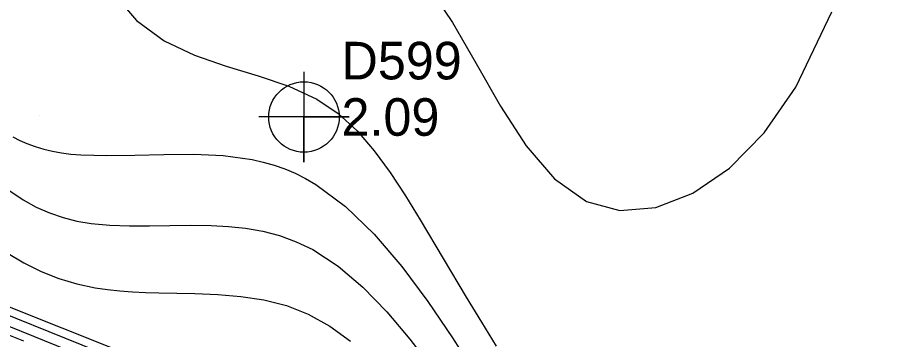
# Model space of a CAD drawing. Extents: x 2356077 to 2359823, y 225951 to 227822.
# Drawn here: x 2357309.7 to 2357367.1, y 226915.3 to 226936.8 of the extents above; entities that cross this region are included whole.
import ezdxf

# ---------------------------------------------------------------- set-up
doc = ezdxf.new("R2010")
doc.units = 0
for name, color, linetype in [('DTM Contours Major', 7, 'Continuous'), ('DTM Contours Minor', 7, 'Continuous'), ('Exist DTM Regular Point CELL', 7, 'Continuous'), ('Exist DTM Regular Point Cogo Elevation', 7, 'Continuous'), ('Exist DTM Regular Point Cogo Number', 7, 'Continuous'), ('PH Exist DTM Breakline', 7, 'Continuous'), ('PH Exist DTM Point', 7, 'Continuous')]:
    doc.layers.add(name, color=color, linetype=linetype)

msp = doc.modelspace()

# ---------------------------------------------------------------- linework, layer by layer
at = {"layer": 'DTM Contours Major'}
for points in [[(2357315.823, 226938.74), (2357317.67, 226936.565), (2357319.504, 226935.221), (2357321.518, 226934.253), (2357323.627, 226933.521), (2357325.746, 226932.884), (2357327.788, 226932.201), (2357329.667, 226931.332), (2357331.072, 226930.375), (2357332.331, 226929.22), (2357333.476, 226927.902), (2357334.536, 226926.452), (2357335.542, 226924.906), (2357336.524, 226923.295), (2357339.59, 226918.153), (2357340.594, 226916.493), (2357341.579, 226914.904)], [(2357309.178, 226916.225), (2357313.164, 226914.616)]]:
    msp.add_lwpolyline(points, dxfattribs=at)
at = {"layer": 'DTM Contours Minor'}
for points in [[(2357337.049, 226938.849), (2357338.669, 226936.437), (2357340.25, 226933.693), (2357341.862, 226930.873), (2357343.576, 226928.235), (2357345.462, 226926.033), (2357347.589, 226924.525), (2357349.805, 226923.932), (2357352.19, 226924.122), (2357354.648, 226925.065), (2357357.084, 226926.733), (2357359.4, 226929.099), (2357361.5, 226932.132), (2357363.893, 226937.129)], [(2357309.453, 226928.817), (2357309.913, 226928.585), (2357310.379, 226928.38), (2357310.929, 226928.177), (2357311.495, 226928.007), (2357312.077, 226927.868), (2357312.68, 226927.76), (2357313.306, 226927.678), (2357313.957, 226927.622), (2357315.689, 226927.574), (2357317.548, 226927.607), (2357319.49, 226927.659), (2357321.469, 226927.668), (2357323.438, 226927.572), (2357325.352, 226927.308), (2357326.09, 226927.143), (2357326.813, 226926.938), (2357327.523, 226926.69), (2357328.222, 226926.398), (2357328.91, 226926.056), (2357329.591, 226925.663), (2357331.566, 226924.193), (2357333.472, 226922.34), (2357335.297, 226920.201), (2357337.034, 226917.875), (2357338.673, 226915.457), (2357340.205, 226913.047)], [(2357309.248, 226925.223), (2357310.125, 226924.639), (2357311.002, 226924.154), (2357311.884, 226923.76), (2357312.781, 226923.451), (2357313.697, 226923.219), (2357314.64, 226923.057), (2357315.894, 226922.939), (2357317.194, 226922.896), (2357318.528, 226922.901), (2357319.886, 226922.927), (2357321.257, 226922.945), (2357322.632, 226922.928), (2357323.781, 226922.866), (2357324.922, 226922.744), (2357326.055, 226922.544), (2357327.178, 226922.251), (2357328.288, 226921.848), (2357329.383, 226921.318), (2357331.071, 226920.212), (2357332.713, 226918.811), (2357334.306, 226917.176), (2357335.844, 226915.363), (2357337.32, 226913.432)], [(2357309.015, 226921.136), (2357310.166, 226920.442), (2357311.329, 226919.866), (2357312.508, 226919.401), (2357313.702, 226919.041), (2357314.914, 226918.781), (2357315.735, 226918.658), (2357316.567, 226918.57), (2357317.41, 226918.511), (2357318.268, 226918.472), (2357319.142, 226918.448), (2357321.533, 226918.403), (2357323.064, 226918.34), (2357324.605, 226918.208), (2357326.137, 226917.97), (2357327.636, 226917.592), (2357329.083, 226917.036), (2357330.525, 226916.236), (2357331.889, 226915.234)], [(2357306.273, 226918.117), (2357315.188, 226914.53)], [(2357308.923, 226915.743), (2357310.162, 226915.241)]]:
    msp.add_lwpolyline(points, dxfattribs=at)
at = {"layer": 'Exist DTM Regular Point CELL'}
msp.add_lwpolyline([(2357328.798, 226933.144), (2357328.798, 226927.144), (2357328.798, 226930.144), (2357331.798, 226930.144), (2357325.798, 226930.144)], dxfattribs=at)
msp.add_circle((2357328.798, 226930.144), 2.344, dxfattribs=at)
at = {"layer": 'PH Exist DTM Breakline'}
msp.add_lwpolyline([(2357375.496, 226879.34), (2357365.555, 226885.556), (2357354.861, 226891.964), (2357343.526, 226898.763), (2357330.914, 226906.764), (2357316.219, 226914.693), (2357305.587, 226918.931), (2357293.171, 226923.377), (2357281.362, 226928.899), (2357272.268, 226934.664), (2357268.495, 226940.065), (2357263.123, 226943.55), (2357255.215, 226946.449), (2357244.972, 226951.56), (2357235.273, 226957.13), (2357228.368, 226958.818), (2357221.561, 226960.489), (2357210.433, 226966.51), (2357194.919, 226976.666)], dxfattribs=at)
at = {"layer": 'PH Exist DTM Point'}
msp.add_line((2357311.216, 226930.228), (2357311.216, 226930.228), dxfattribs=at)

# ---------------------------------------------------------------- texts
at = {"layer": 'Exist DTM Regular Point Cogo Elevation'}
msp.add_text('2.09', height=2.5, dxfattribs=at).set_placement((2357331.298, 226928.894))
at = {"layer": 'Exist DTM Regular Point Cogo Number'}
msp.add_text('D599', height=2.5, dxfattribs=at).set_placement((2357331.298, 226932.644))

doc.saveas('drawing.dxf')
